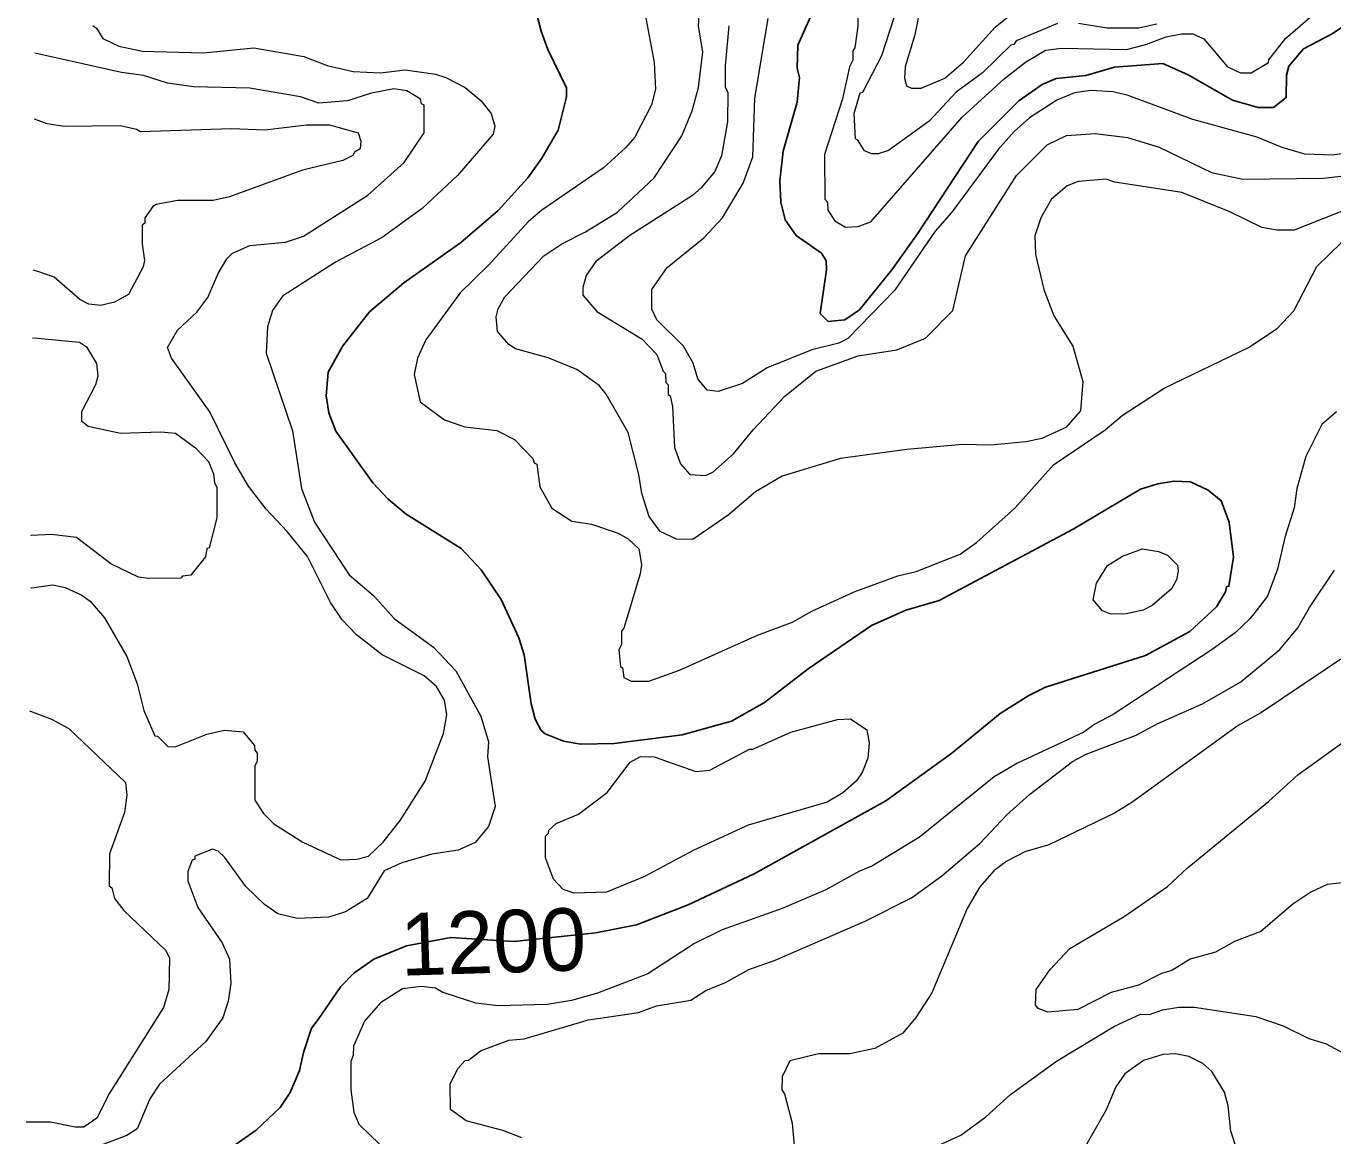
# Model space of a CAD drawing. Extents: x 598.3 to 623.2, y 6902.2 to 6930.1.
# Drawn here: x 598.506 to 600.179, y 6924.47 to 6925.891 of the extents above; entities that cross this region are included whole.
import ezdxf
from ezdxf.enums import TextEntityAlignment as Align

# ---------------------------------------------------------------- set-up
doc = ezdxf.new("R2010")
doc.units = 0
doc.header["$LTSCALE"] = 0.032
doc.layers.add('1', color=7, linetype='Continuous', lineweight=25)
doc.layers.add('2', color=7, linetype='Continuous', lineweight=13)
doc.layers.add('61', color=7, linetype='Continuous')

msp = doc.modelspace()

# ---------------------------------------------------------------- linework, layer by layer
at = {"layer": '1'}
for points in [[(598.7642, 6924.4518), (598.8008, 6924.4775), (598.8315, 6924.5067), (598.8441, 6924.5257), (598.8563, 6924.5539), (598.8613, 6924.5772), (598.8718, 6924.6083), (598.88, 6924.6193), (598.9092, 6924.6614), (598.9258, 6924.6786), (598.9512, 6924.6967), (598.9932, 6924.7137), (599.05, 6924.7242), (599.1308, 6924.7194), (599.2355, 6924.7302), (599.2878, 6924.7406), (599.354, 6924.7662), (599.4384, 6924.8059), (599.6071, 6924.8992), (599.6915, 6924.9603), (599.7534, 6925.0111), (599.79, 6925.0344), (599.8116, 6925.045), (599.9396, 6925.0857), (599.9963, 6925.1164), (600.0303, 6925.1478), (600.0418, 6925.1671), (600.0432, 6925.1733), (600.0462, 6925.1744), (600.052, 6925.2115), (600.0465, 6925.2561), (600.0363, 6925.2837), (600.0196, 6925.2973), (599.9972, 6925.3077), (599.9756, 6925.3086), (599.9551, 6925.3055), (599.9331, 6925.2986), (599.8467, 6925.2473), (599.6755, 6925.1559), (599.6327, 6925.1435), (599.5888, 6925.124), (599.5074, 6925.0686), (599.4516, 6925.0255), (599.4095, 6925.0012), (599.3464, 6924.9841), (599.259, 6924.9728), (599.2163, 6924.972), (599.1942, 6924.9759), (599.1709, 6924.9851), (599.1655, 6924.9893), (599.1579, 6925.0041), (599.1527, 6925.0234), (599.1438, 6925.0865), (599.1372, 6925.1082), (599.1144, 6925.1573), (599.0889, 6925.1951), (599.0633, 6925.2224), (598.9926, 6925.2664), (598.9699, 6925.2857), (598.95, 6925.3065), (598.9029, 6925.3727), (598.8936, 6925.3964), (598.8905, 6925.418), (598.893, 6925.4482), (598.9116, 6925.4822), (598.946, 6925.5254), (598.9899, 6925.5628), (599.0623, 6925.6139), (599.1108, 6925.6554), (599.1486, 6925.6972), (599.1666, 6925.7226), (599.1875, 6925.7582), (599.1979, 6925.8008), (599.1979, 6925.8126), (599.174, 6925.8614), (599.1656, 6925.885), (599.1307, 6926.0202)], [(600.2444, 6925.9254), (600.1777, 6925.8811), (600.1419, 6925.8623), (600.1229, 6925.8402), (600.1201, 6925.8286), (600.1197, 6925.7999), (600.1034, 6925.7871), (600.0838, 6925.7874), (600.0511, 6925.7965), (599.9943, 6925.8293), (599.9616, 6925.8436), (599.8998, 6925.8388), (599.8629, 6925.8284), (599.8253, 6925.8243), (599.8073, 6925.8169), (599.7774, 6925.7957), (599.7254, 6925.7439), (599.6474, 6925.6253), (599.6146, 6925.5795), (599.5732, 6925.528), (599.5543, 6925.5153), (599.5332, 6925.5132), (599.5228, 6925.5236)], [(599.5228, 6925.5236), (599.531, 6925.5795), (599.5307, 6925.5908), (599.5245, 6925.6009), (599.4921, 6925.6232), (599.4782, 6925.6436), (599.4725, 6925.6661), (599.4711, 6925.6933), (599.4756, 6925.7312), (599.4934, 6925.7943), (599.4966, 6925.8259), (599.4935, 6925.8378), (599.4943, 6925.8671), (599.5122, 6925.9074)]]:
    msp.add_lwpolyline(points, dxfattribs=at)
at = {"layer": '2'}
for points in [[(599.2976, 6925.9133), (599.3105, 6925.8448), (599.3121, 6925.8106), (599.307, 6925.7906), (599.2854, 6925.7493), (599.2736, 6925.7356), (599.2453, 6925.7101), (599.1665, 6925.6559), (599.1495, 6925.6413), (599.0982, 6925.5853), (599.0621, 6925.5501), (599.0181, 6925.4898), (599.0074, 6925.4663), (599.0029, 6925.4452), (599.0108, 6925.4104), (599.0417, 6925.3873), (599.068, 6925.3782), (599.1091, 6925.3735), (599.1314, 6925.3622), (599.155, 6925.3378), (599.1566, 6925.3324), (599.1601, 6925.3306), (599.164, 6925.3013), (599.1794, 6925.274), (599.205, 6925.2575), (599.2301, 6925.2535), (599.2643, 6925.2423), (599.2769, 6925.2347), (599.2907, 6925.2223), (599.2943, 6925.2021), (599.2925, 6925.1899), (599.2716, 6925.1207), (599.2685, 6925.1166), (599.2684, 6925.0994), (599.2651, 6925.0929), (599.2674, 6925.0715), (599.27, 6925.0695), (599.2717, 6925.0573), (599.281, 6925.0527), (599.3036, 6925.0528), (599.343, 6925.0665), (599.4427, 6925.1117), (599.4884, 6925.1288), (599.5115, 6925.1419), (599.5665, 6925.1671), (599.6222, 6925.1874), (599.6459, 6925.193), (599.7022, 6925.2153), (599.723, 6925.23), (599.7723, 6925.2743), (599.8216, 6925.3298), (599.8878, 6925.3743), (599.9095, 6925.3928), (599.9633, 6925.4277), (600.0712, 6925.4801), (600.1079, 6925.5044), (600.1296, 6925.5271), (600.1587, 6925.5836)], [(599.1691, 6925.5972), (599.1921, 6925.6129), (599.2226, 6925.628), (599.2635, 6925.6534), (599.3105, 6925.6973), (599.3456, 6925.7512), (599.359, 6925.783), (599.3672, 6925.8127), (599.3728, 6925.8586), (599.3672, 6925.8913), (599.3688, 6925.9216)], [(599.5712, 6925.9199), (599.5711, 6925.8913), (599.5671, 6925.8637), (599.5647, 6925.8597), (599.5646, 6925.8478), (599.5606, 6925.8395), (599.5515, 6925.7983), (599.5283, 6925.7271), (599.5291, 6925.67), (599.5323, 6925.6661), (599.5327, 6925.6559), (599.5415, 6925.642), (599.5553, 6925.6341), (599.5711, 6925.6348), (599.5876, 6925.641), (599.7049, 6925.7751), (599.7585, 6925.8239), (599.7859, 6925.8455), (599.8115, 6925.8606), (599.8318, 6925.8632), (599.915, 6925.8616), (599.9398, 6925.8678), (599.966, 6925.8777), (599.9856, 6925.8817), (600.0002, 6925.8817), (600.014, 6925.8751), (600.0444, 6925.8393), (600.0612, 6925.8317), (600.075, 6925.8317), (600.0969, 6925.8451), (600.0974, 6925.8484), (600.1187, 6925.8757), (600.1659, 6925.9164)], [(599.8269, 6925.8947), (599.7737, 6925.8728), (599.7709, 6925.868), (599.7669, 6925.867), (599.7306, 6925.8317), (599.6972, 6925.807), (599.6623, 6925.77), (599.6103, 6925.7322), (599.597, 6925.728), (599.5889, 6925.7281), (599.5795, 6925.732), (599.5713, 6925.7454), (599.568, 6925.747), (599.5664, 6925.7798), (599.5743, 6925.8061), (599.5777, 6925.8068), (599.6018, 6925.854), (599.6228, 6925.9184)], [(599.6504, 6925.9126), (599.6441, 6925.8804), (599.6318, 6925.8395), (599.6311, 6925.8249), (599.6335, 6925.815), (599.64, 6925.8122), (599.6522, 6925.8122), (599.6827, 6925.825), (599.7064, 6925.8454), (599.7472, 6925.8902), (599.7648, 6925.9049)], [(600.201, 6925.7296), (600.1793, 6925.7263), (600.1436, 6925.7277), (600.1146, 6925.7362), (600.0825, 6925.7491), (600.0001, 6925.7721), (599.9171, 6925.8026), (599.8982, 6925.8072), (599.8696, 6925.8089), (599.8487, 6925.8062), (599.8259, 6925.7966), (599.7911, 6925.7739), (599.7715, 6925.7567), (599.7508, 6925.7336), (599.6913, 6925.6531), (599.6703, 6925.6288), (599.618, 6925.5529), (599.5582, 6925.4914), (599.5468, 6925.4855), (599.5123, 6925.4768), (599.4552, 6925.4538), (599.4236, 6925.434), (599.3925, 6925.4236), (599.3781, 6925.4254), (599.3664, 6925.44), (599.3604, 6925.4598), (599.3479, 6925.4817), (599.3136, 6925.5153), (599.3073, 6925.5292), (599.3073, 6925.5544), (599.327, 6925.5825), (599.3738, 6925.6204), (599.3979, 6925.6462), (599.4245, 6925.6905), (599.4366, 6925.7241), (599.4392, 6925.7992), (599.4564, 6925.9011)], [(599.9538, 6925.894), (599.9309, 6925.8891), (599.8899, 6925.8891), (599.8535, 6925.8947)], [(598.5917, 6925.8924), (598.5964, 6925.889), (598.6044, 6925.8755), (598.625, 6925.866), (598.6554, 6925.8594), (598.7328, 6925.8575), (598.7976, 6925.8639), (598.8618, 6925.8527), (598.8918, 6925.8411), (598.925, 6925.8333), (598.9598, 6925.8316), (598.9916, 6925.8356), (599.0302, 6925.83), (599.0436, 6925.8259), (599.0682, 6925.8131), (599.0883, 6925.7963), (599.1016, 6925.7797), (599.1065, 6925.7636), (599.104, 6925.753), (599.0586, 6925.7004), (599.0131, 6925.6579), (598.9622, 6925.621), (598.9023, 6925.5894), (598.8346, 6925.5456), (598.8217, 6925.5275), (598.8152, 6925.5066), (598.8135, 6925.4725), (598.8474, 6925.3734), (598.8588, 6925.2992), (598.8753, 6925.2561), (598.9197, 6925.1887), (598.9509, 6925.1623), (598.9777, 6925.1324), (599.0277, 6925.0961), (599.0563, 6925.0658), (599.0886, 6925.0078), (599.0984, 6924.9751), (599.0969, 6924.9556), (599.1066, 6924.8919), (599.0984, 6924.8667), (599.081, 6924.8458), (599.0595, 6924.836), (599.0256, 6924.831), (598.9873, 6924.8199), (598.9647, 6924.8097), (598.9429, 6924.7745), (598.9153, 6924.7572), (598.8938, 6924.7503), (598.8534, 6924.7485), (598.8285, 6924.7548), (598.8113, 6924.7668), (598.7877, 6924.7895), (598.7607, 6924.827), (598.7519, 6924.8351), (598.7449, 6924.8374), (598.7223, 6924.8286), (598.722, 6924.8248), (598.7187, 6924.8235), (598.7132, 6924.8087), (598.7132, 6924.7971), (598.7262, 6924.7628), (598.757, 6924.7175), (598.7666, 6924.6965), (598.7681, 6924.6653), (598.7648, 6924.6427), (598.758, 6924.6215), (598.7362, 6924.5911), (598.6768, 6924.5364), (598.6648, 6924.5176), (598.6482, 6924.4793), (598.6352, 6924.4707), (598.6021, 6924.4584)], [(599.4061, 6925.8918), (599.4012, 6925.8407), (599.4012, 6925.8139), (599.4045, 6925.8067), (599.4044, 6925.7689), (599.3965, 6925.7253), (599.3882, 6925.7054), (599.3706, 6925.6845), (599.3593, 6925.6747), (599.2792, 6925.6232), (599.2357, 6925.5899), (599.2231, 6925.5722), (599.2191, 6925.5566), (599.2191, 6925.5469), (599.2371, 6925.5261), (599.2951, 6925.4907), (599.3138, 6925.4711), (599.3218, 6925.4498), (599.325, 6925.4468), (599.3251, 6925.4352), (599.3283, 6925.4323), (599.3284, 6925.4199), (599.3309, 6925.4181), (599.3339, 6925.4045), (599.3366, 6925.3519), (599.3439, 6925.331), (599.3561, 6925.3175), (599.376, 6925.3158), (599.3854, 6925.3203), (599.4119, 6925.3436), (599.4372, 6925.3745), (599.4778, 6925.4177), (599.5175, 6925.4498), (599.5717, 6925.4691), (599.621, 6925.477), (599.6579, 6925.4918), (599.6926, 6925.5275), (599.709, 6925.5974), (599.7743, 6925.7004), (599.8134, 6925.7395), (599.8383, 6925.7514), (599.8749, 6925.7539), (599.9166, 6925.7489), (599.9571, 6925.7366), (600.0239, 6925.7039), (600.0643, 6925.6955), (600.1674, 6925.6966)], [(598.5118, 6925.1721), (598.5165, 6925.1727), (598.5405, 6925.1759), (598.5563, 6925.1725), (598.5774, 6925.1628), (598.5882, 6925.155), (598.6064, 6925.1336), (598.6351, 6925.0842), (598.6484, 6925.0494), (598.6567, 6925.015), (598.6711, 6924.9826), (598.6745, 6924.9821), (598.6877, 6924.969), (598.6969, 6924.9687), (598.7377, 6924.9849), (598.7601, 6924.9897), (598.784, 6924.9877), (598.7988, 6924.9702), (598.799, 6924.9641), (598.8021, 6924.9603), (598.8021, 6924.9496), (598.799, 6924.9444), (598.7989, 6924.9001), (598.81, 6924.8832), (598.8234, 6924.8698), (598.8604, 6924.8466), (598.9091, 6924.8239), (598.9297, 6924.8245), (598.9444, 6924.8286), (598.9633, 6924.8466), (598.9852, 6924.8742), (599.0173, 6924.9247), (599.0405, 6924.9858), (599.045, 6925.0096), (599.0418, 6925.0284), (599.0317, 6925.0458), (599.0158, 6925.0593), (598.9619, 6925.0864), (598.9292, 6925.1119), (598.9108, 6925.1311), (598.8961, 6925.1532), (598.8666, 6925.2121), (598.8405, 6925.2444), (598.8136, 6925.2728), (598.7909, 6925.3025), (598.7733, 6925.3324), (598.7414, 6925.3976), (598.6922, 6925.4663), (598.6871, 6925.4799), (598.7002, 6925.5021), (598.7248, 6925.5252), (598.7389, 6925.544), (598.7522, 6925.5748), (598.7631, 6925.5934), (598.7703, 6925.6006), (598.7925, 6925.6106), (598.8383, 6925.6147), (598.8615, 6925.6225), (598.9436, 6925.6752), (598.9904, 6925.717), (599.0158, 6925.755), (599.0158, 6925.7901), (599.0126, 6925.7922), (599.011, 6925.7981), (598.9938, 6925.8086), (598.977, 6925.8113), (598.9484, 6925.8058), (598.9178, 6925.7957), (598.881, 6925.7928), (598.8575, 6925.8008), (598.7927, 6925.8121), (598.7207, 6925.8138), (598.6871, 6925.8183), (598.6564, 6925.8283), (598.6283, 6925.8321), (598.5213, 6925.856), (598.5173, 6925.8569)], [(598.5166, 6925.7726), (598.5328, 6925.767), (598.5554, 6925.7636), (598.6267, 6925.7644), (598.6477, 6925.7595), (598.6525, 6925.7564), (598.7691, 6925.7604), (598.8118, 6925.7587), (598.8651, 6925.7652), (598.8947, 6925.7652), (598.9313, 6925.7548), (598.9348, 6925.7441), (598.9338, 6925.7344), (598.9266, 6925.7301), (598.9245, 6925.726), (598.9117, 6925.7196), (598.8602, 6925.7071), (598.7665, 6925.6729), (598.7458, 6925.6681), (598.6999, 6925.668), (598.6729, 6925.6632), (598.6685, 6925.6605), (598.6582, 6925.6462), (598.658, 6925.6393), (598.6548, 6925.6367), (598.6549, 6925.6124), (598.6579, 6925.5914), (598.6561, 6925.5832), (598.6371, 6925.5476), (598.6194, 6925.5378), (598.602, 6925.5337), (598.5864, 6925.5355), (598.575, 6925.5415), (598.5421, 6925.5701), (598.5197, 6925.5775), (598.5151, 6925.579)], [(600.2054, 6925.6599), (600.1297, 6925.6301), (600.1081, 6925.6301), (600.0883, 6925.6336), (600.0473, 6925.6537), (599.9861, 6925.6786), (599.9001, 6925.6915), (599.8893, 6925.6955), (599.8531, 6925.6924), (599.8393, 6925.6868), (599.8193, 6925.6699), (599.8054, 6925.646), (599.7979, 6925.623), (599.7988, 6925.599), (599.8093, 6925.5542), (599.8222, 6925.5205), (599.8464, 6925.4817), (599.8593, 6925.4365), (599.8562, 6925.3989), (599.8375, 6925.3774), (599.8069, 6925.3632), (599.7866, 6925.359), (599.7412, 6925.3549), (599.7053, 6925.3556), (599.6337, 6925.3491), (599.5488, 6925.3378), (599.4743, 6925.3152), (599.4403, 6925.295), (599.4052, 6925.265), (599.3597, 6925.2342), (599.3388, 6925.2343), (599.318, 6925.2445), (599.3039, 6925.2636), (599.2946, 6925.2931), (599.2909, 6925.3173), (599.2769, 6925.3709), (599.2491, 6925.4202), (599.2398, 6925.4311), (599.2112, 6925.4518), (599.1748, 6925.4667), (599.133, 6925.4784), (599.1244, 6925.4837), (599.1096, 6925.5003), (599.1082, 6925.5194), (599.1108, 6925.5294), (599.1193, 6925.5448), (599.1691, 6925.5972)], [(600.1674, 6925.6966), (600.2518, 6925.7067)], [(600.1587, 6925.5836), (600.2063, 6925.6299)], [(598.5144, 6925.4924), (598.5213, 6925.4917), (598.5744, 6925.4867), (598.5836, 6925.4809), (598.5963, 6925.4593), (598.5981, 6925.4431), (598.5951, 6925.4323), (598.5772, 6925.3977), (598.5772, 6925.3859), (598.5857, 6925.3793), (598.6269, 6925.3702), (598.6786, 6925.3718), (598.6975, 6925.3701), (598.7229, 6925.3514), (598.7395, 6925.3339), (598.7463, 6925.3182), (598.7472, 6925.3068), (598.7503, 6925.3011), (598.7503, 6925.2618), (598.7406, 6925.2232), (598.7374, 6925.2225), (598.7357, 6925.2118), (598.7172, 6925.1883), (598.7066, 6925.1871), (598.7044, 6925.1847), (598.6623, 6925.1839), (598.6502, 6925.1857), (598.6145, 6925.2028), (598.5705, 6925.2366), (598.5388, 6925.2406), (598.5132, 6925.2391), (598.5123, 6925.239)], [(600.1842, 6925.3977), (600.1654, 6925.3813), (600.1446, 6925.3403), (600.1331, 6925.2994), (600.1297, 6925.2747), (600.1177, 6925.2368), (600.1083, 6925.1961), (600.0956, 6925.1615), (600.0737, 6925.1328), (600.0541, 6925.1147), (600.0249, 6925.093), (599.898, 6925.0098), (599.8745, 6924.9977), (599.8607, 6924.9871), (599.7754, 6924.9478), (599.7457, 6924.9301), (599.6503, 6924.8528), (599.5899, 6924.8161), (599.5733, 6924.8094), (599.5302, 6924.7855), (599.4743, 6924.7615), (599.3976, 6924.7342), (599.3621, 6924.7168), (599.3021, 6924.6779), (599.2376, 6924.6529), (599.2044, 6924.6438), (599.1735, 6924.6384), (599.1105, 6924.6368), (599.082, 6924.6401), (599.0391, 6924.6544), (599.0302, 6924.6595), (599.0121, 6924.6618), (598.988, 6924.6587), (598.9599, 6924.6407), (598.9396, 6924.6171), (598.9252, 6924.585), (598.9251, 6924.5734), (598.922, 6924.5655), (598.922, 6924.5294), (598.926, 6924.5006), (598.9321, 6924.4855), (598.9723, 6924.4464)], [(599.4654, 6924.6952), (599.5807, 6924.7451), (599.6397, 6924.7753), (599.6788, 6924.8035), (599.7276, 6924.845), (599.7617, 6924.8808), (599.791, 6924.9075), (599.8462, 6924.9499), (599.8635, 6924.9593), (599.9276, 6924.9834), (599.9545, 6924.9981), (600.0126, 6925.0235), (600.0615, 6925.0519), (600.1114, 6925.093), (600.1345, 6925.1209), (600.1493, 6925.1469), (600.1817, 6925.1948)], [(600.2257, 6925.105), (600.0879, 6925.0125), (600.058, 6924.9957), (599.922, 6924.8971), (599.8996, 6924.8835), (599.8155, 6924.843), (599.7849, 6924.8342), (599.762, 6924.822), (599.7457, 6924.8101), (599.7274, 6924.7891), (599.711, 6924.7613), (599.6661, 6924.6536), (599.6453, 6924.6217), (599.6286, 6924.602), (599.5928, 6924.582), (599.5608, 6924.5753), (599.5208, 6924.5752), (599.4839, 6924.5662), (599.4741, 6924.5457), (599.474, 6924.5294), (599.4772, 6924.5243), (599.4871, 6924.4867), (599.491, 6924.4436)], [(598.5105, 6925.0145), (598.5116, 6925.0141), (598.5385, 6925.0041), (598.5609, 6924.9921), (598.6335, 6924.9227), (598.6353, 6924.9068), (598.6321, 6924.8845), (598.6128, 6924.8316), (598.6126, 6924.7905), (598.6159, 6924.7879), (598.6192, 6924.7744), (598.6315, 6924.7588), (598.6847, 6924.7081), (598.6896, 6924.6983), (598.6888, 6924.6579), (598.6822, 6924.6349), (598.6128, 6924.525), (598.5967, 6924.493), (598.58, 6924.4814), (598.5689, 6924.4815), (598.5372, 6924.4878), (598.5116, 6924.4879), (598.5062, 6924.4879)], [(600.1912, 6924.7945), (600.1721, 6924.7922), (600.151, 6924.7824), (600.1282, 6924.767), (600.0873, 6924.7321), (600.0534, 6924.7192), (600.0291, 6924.7057), (599.9967, 6924.6965), (599.9732, 6924.6821), (599.9599, 6924.6781), (599.9304, 6924.6634), (599.8955, 6924.6539), (599.8527, 6924.632), (599.8144, 6924.6286), (599.802, 6924.6335), (599.7987, 6924.6379), (599.7995, 6924.6578), (599.8174, 6924.6832), (599.8426, 6924.7101), (599.9122, 6924.7514), (599.9678, 6924.7896), (599.9929, 6924.8132), (600.0969, 6924.8984), (600.1347, 6924.9327), (600.1924, 6924.9745)], [(599.1408, 6924.4679), (599.1165, 6924.4773), (599.0695, 6924.4894), (599.0494, 6924.5039), (599.0491, 6924.5366), (599.0588, 6924.5566), (599.0683, 6924.5669), (599.0725, 6924.5673), (599.0881, 6924.5794), (599.1243, 6924.593), (599.144, 6924.5947), (599.2261, 6924.6189), (599.2902, 6924.6284), (599.3135, 6924.6367), (599.3573, 6924.6442), (599.3765, 6924.6565), (599.4015, 6924.6669), (599.4314, 6924.6835), (599.4654, 6924.6952)], [(599.6487, 6924.4464), (599.703, 6924.471), (599.7352, 6924.4947), (599.7668, 6924.5233), (599.8256, 6924.566), (599.8996, 6924.6107), (599.9329, 6924.6261), (599.9447, 6924.6259), (599.9614, 6924.6319), (599.9822, 6924.6351), (600.0021, 6924.6351), (600.0809, 6924.6231), (600.1157, 6924.6114), (600.1486, 6924.5949), (600.1708, 6924.588), (600.1996, 6924.5727)], [(600.0567, 6924.4516), (600.0488, 6924.4765), (600.0455, 6924.5089), (600.0408, 6924.5262), (600.0243, 6924.5527), (600.0131, 6924.5631), (599.9951, 6924.5721), (599.9781, 6924.5752), (599.9616, 6924.5745), (599.9368, 6924.567), (599.9132, 6924.5497), (599.9013, 6924.533), (599.8891, 6924.5038), (599.8591, 6924.4513)]]:
    msp.add_lwpolyline(points, dxfattribs=at)
for points in [[(599.8907, 6925.2006), (599.91, 6925.2126), (599.9357, 6925.222), (599.9563, 6925.2188), (599.9678, 6925.2139), (599.9805, 6925.2011), (599.9815, 6925.1937), (599.9791, 6925.1824), (599.9726, 6925.171), (599.9479, 6925.1496), (599.9367, 6925.1435), (599.9147, 6925.1387), (599.8949, 6925.1386), (599.8844, 6925.1426), (599.8723, 6925.1568), (599.8768, 6925.1783)], [(599.5825, 6924.9904), (599.5857, 6924.9738), (599.5841, 6924.9542), (599.5765, 6924.9356), (599.5694, 6924.9248), (599.552, 6924.9097), (599.532, 6924.8977), (599.4306, 6924.8683), (599.3612, 6924.8362), (599.297, 6924.8021), (599.2493, 6924.7825), (599.2081, 6924.781), (599.194, 6924.7858), (599.1816, 6924.799), (599.1713, 6924.8262), (599.1711, 6924.8543), (599.1752, 6924.8578), (599.1755, 6924.8618), (599.1849, 6924.8703), (599.2136, 6924.8822), (599.2502, 6924.91), (599.2796, 6924.949), (599.2928, 6924.9561), (599.3105, 6924.9557), (599.3637, 6924.9371), (599.3815, 6924.9387), (599.4323, 6924.9654), (599.4366, 6924.9655), (599.4853, 6924.9872), (599.5452, 6925.0034), (599.5619, 6925.0042)]]:
    msp.add_lwpolyline(points, close=True, dxfattribs=at)

# ---------------------------------------------------------------- texts
at = {"layer": '61'}
msp.add_text('1200', height=0.08, rotation=1.755, dxfattribs=at).set_placement((599.1054, 6924.679), align=Align.CENTER)

doc.saveas('drawing.dxf')
